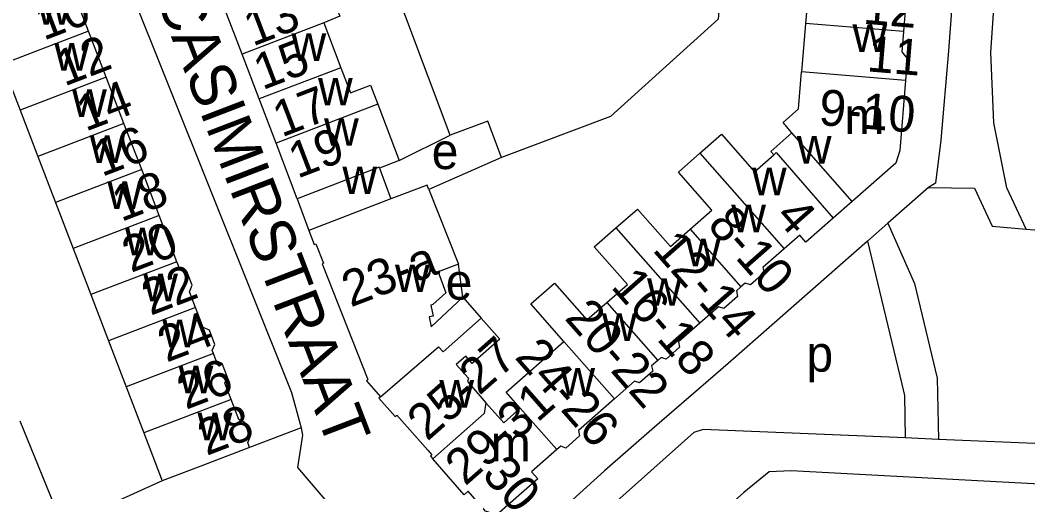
# Model space of a CAD drawing. Extents: x 159261 to 160849, y 382514 to 384534.
# Drawn here: x 160454.6 to 160566.8, y 383035.1 to 383087.7 of the extents above; entities that cross this region are included whole.
import ezdxf

# ---------------------------------------------------------------- set-up
doc = ezdxf.new("R2010")
doc.units = 0
for name, color, linetype in [('BLT_Basislijn', 7, 'Continuous'), ('BLT_Bebouwing', 7, 'Continuous'), ('BLT_Centroide', 7, 'Continuous'), ('BLT_Huisnummer', 7, 'Continuous'), ('BLT_Huisnummer_ tussenligend', 7, 'Continuous'), ('BLT_Huisnummer_reeks', 7, 'Continuous'), ('BLT_Onderdoorgang_en_onderverdeling', 7, 'Continuous'), ('BLT_Onderverdeling_panden', 7, 'Continuous'), ('BLT_Straatnaam', 7, 'Continuous')]:
    doc.layers.add(name, color=color, linetype=linetype)

msp = doc.modelspace()

# ---------------------------------------------------------------- linework, layer by layer
at = {"layer": 'BLT_Basislijn'}
for p, q in [((160508.19, 383072.37), (160500.11, 383068.8)), ((160555.78, 383069.02), (160551.26, 383065.05)), ((160551.26, 383065.05), (160548.97, 383063.04)), ((160548.97, 383063.04), (160533.74, 383049.66)), ((160548.97, 383063.04), (160552.8, 383047.1)), ((160503.9, 383056.8), (160503.42, 383060.48)), ((160556.75, 383047.78), (160556.9, 383040.95)), ((160485.89, 383042.23), (160480.15, 383040.05)), ((160511.97, 383026.01), (160529.65, 383041.71)), ((160556.9, 383040.95), (160553.18, 383041.11)), ((160572.17, 383040.3), (160556.9, 383040.95)), ((160470.41, 383036.32), (160461.76, 383032.43))]:
    msp.add_line(p, q, dxfattribs=at)
for points in [[(160566.55, 383115.58), (160561.59, 383105.95), (160559.79, 383108.24), (160558.01, 383084.24), (160557.16, 383074.29), (160556.55, 383069.51), (160555.78, 383069.02)], [(160457.54, 383114.26), (160484.8, 383046.16), (160485.89, 383042.23)], [(160566.67, 383064.38), (160564.49, 383068.98), (160563.07, 383076.22), (160562.71, 383084.05), (160563.19, 383091.18)], [(160496.82, 383072.03), (160502.5, 383074.84)], [(160555.78, 383069.02), (160560.89, 383068.95), (160562.87, 383064.7), (160566.67, 383064.38)], [(160566.67, 383064.38), (160571.23, 383063.99), (160578.31, 383067.82), (160580.88, 383065.6)], [(160551.26, 383065.05), (160554.23, 383058.32), (160556.75, 383047.78)], [(160533.74, 383049.66), (160532.6, 383048.66), (160525.27, 383042.3)], [(160552.8, 383047.1), (160553.09, 383045.85), (160553.18, 383041.11)], [(160461.76, 383032.43), (160459.17, 383031.75), (160454.58, 383042.97)], [(160485.89, 383042.23), (160486.02, 383041.43), (160485.48, 383037.83), (160489.14, 383033.52)], [(160525.27, 383042.3), (160519.68, 383037.46), (160509.78, 383028.47)], [(160553.18, 383041.11), (160530.67, 383042.07), (160529.65, 383041.71)], [(160575.75, 382985.56), (160578.79, 382987.66), (160580.5, 382989.83), (160581.01, 382990.93), (160582.15, 382995.6), (160584.06, 383026.99), (160583.92, 383030.62), (160582.65, 383032.85), (160580.64, 383034.38), (160579.05, 383035.07), (160575.81, 383035.54), (160540.48, 383037.46), (160538.04, 383037.35), (160535.22, 383035.04), (160500, 383003.6), (160396.88, 382912.71)]]:
    msp.add_lwpolyline(points, dxfattribs=at)
at = {"layer": 'BLT_Bebouwing'}
for p, q in [((160542.53, 383092.62), (160542.09, 383087.3)), ((160462.21, 383086.43), (160460.24, 383091.57)), ((160479.3, 383083.89), (160477.38, 383088.9)), ((160464.18, 383081.3), (160462.21, 383086.43)), ((160488.4, 383087.38), (160490.32, 383082.36)), ((160542.09, 383087.3), (160541.64, 383081.89)), ((160481.22, 383078.88), (160479.3, 383083.89)), ((160452.62, 383082.76), (160454.59, 383077.62)), ((160466.15, 383076.16), (160464.18, 383081.3)), ((160483.1, 383073.97), (160481.22, 383078.88)), ((160454.59, 383077.62), (160456.55, 383072.48)), ((160468.12, 383071.03), (160466.15, 383076.16)), ((160485.45, 383067.77), (160483.1, 383073.97)), ((160456.55, 383072.48), (160458.52, 383067.35)), ((160496.82, 383072.03), (160494.6, 383071.18)), ((160470.08, 383065.89), (160468.12, 383071.03)), ((160494.6, 383071.18), (160495.89, 383067.75)), ((160500.11, 383068.8), (160503.42, 383060.48)), ((160458.52, 383067.35), (160460.49, 383062.21)), ((160485.45, 383067.77), (160486.73, 383064.24)), ((160547.27, 383067.45), (160545.17, 383065.6)), ((160472.05, 383060.75), (160470.08, 383065.89)), ((160460.49, 383062.21), (160462.46, 383057.08)), ((160462.46, 383057.08), (160464.42, 383051.94)), ((160503.9, 383056.8), (160505.96, 383054.46)), ((160464.42, 383051.94), (160466.39, 383046.8)), ((160466.39, 383046.8), (160468.36, 383041.67)), ((160468.36, 383041.67), (160470.41, 383036.32))]:
    msp.add_line(p, q, dxfattribs=at)
for points in [[(160502.5, 383074.84), (160487.78, 383114.02), (160488.49, 383114.71)], [(160510.72, 383112.95), (160533.2, 383111.16), (160534.19, 383109.88), (160532.36, 383087.77), (160520.34, 383076.94), (160508.19, 383072.37)], [(160486.48, 383092.39), (160488.27, 383093.1), (160490.18, 383088.11), (160488.4, 383087.38)], [(160554.12, 383091.66), (160553.93, 383089.31), (160553.18, 383088.67), (160552.99, 383086.4)], [(160552.99, 383086.4), (160552.8, 383084.13), (160553.42, 383083.39), (160553.22, 383080.93)], [(160490.32, 383082.36), (160491.4, 383079.56), (160493.61, 383080.41), (160494.42, 383078.31)], [(160540.57, 383075.12), (160539.58, 383076.26), (160541.29, 383077.77), (160541.64, 383081.89)], [(160553.22, 383080.93), (160552.57, 383073.13), (160552.15, 383071.74), (160547.27, 383067.45)], [(160494.42, 383078.31), (160496.82, 383072.03)], [(160508.19, 383072.37), (160506.67, 383076.41), (160502.5, 383074.84)], [(160538.53, 383072.67), (160538.22, 383073.03), (160540.57, 383075.12)], [(160530.32, 383072.83), (160532.72, 383074.95), (160536.39, 383070.78), (160538.53, 383072.67)], [(160529.21, 383064.36), (160531.63, 383066.49), (160527.92, 383070.72), (160530.32, 383072.83)], [(160500.11, 383068.8), (160500, 383069.07), (160499.92, 383069.29), (160495.89, 383067.75)], [(160520.95, 383064.51), (160523.35, 383066.62), (160527.03, 383062.44), (160529.21, 383064.36)], [(160545.17, 383065.6), (160542.13, 383062.94), (160541.44, 383063.72), (160539.69, 383062.18)], [(160486.73, 383064.24), (160487.34, 383062.68), (160487.54, 383062.75), (160488.38, 383060.57), (160488.24, 383060.51), (160493.33, 383047.62), (160493.16, 383047.46), (160494.72, 383045.68)], [(160519.94, 383056.21), (160522.23, 383058.22), (160518.55, 383062.4), (160520.95, 383064.51)], [(160539.69, 383062.18), (160537.34, 383060.11), (160537.46, 383059.5), (160535.95, 383058.16), (160535.35, 383058.36), (160534.87, 383057.94)], [(160474.11, 383055.65), (160473.44, 383057.4), (160473.76, 383058.12), (160473.17, 383059.65), (160472.33, 383060.03), (160472.05, 383060.75)], [(160503.42, 383060.48), (160501.14, 383059.62), (160502.02, 383057.27), (160500.57, 383055.97), (160500.34, 383055.92), (160500.58, 383054.69), (160500.14, 383054.6), (160500.36, 383053.5), (160503.9, 383056.8)], [(160515.15, 383051.86), (160511.47, 383056.04), (160514.11, 383058.37), (160517.72, 383054.26), (160519.94, 383056.21)], [(160534.87, 383057.94), (160534.38, 383057.51), (160534.51, 383056.89), (160532.97, 383055.53), (160532.39, 383055.73), (160530.3, 383053.89)], [(160476.11, 383050.53), (160475.98, 383050.86), (160476.27, 383051.51), (160475.66, 383053.11), (160474.96, 383053.42), (160474.11, 383055.65)], [(160505.96, 383054.46), (160508.02, 383052.12), (160504.94, 383049.42), (160504.22, 383050.24), (160503.17, 383049.31), (160504.54, 383047.76), (160504.41, 383047.39), (160506.48, 383045.04)], [(160530.3, 383053.89), (160527.93, 383051.81), (160528.05, 383051.21), (160526.57, 383049.9), (160526.01, 383050.09), (160525.62, 383049.76)], [(160510.3, 383044.44), (160508.74, 383046.21), (160515.15, 383051.86)], [(160478.08, 383045.4), (160477.39, 383047.21), (160477.68, 383047.85), (160477.08, 383049.4), (160476.43, 383049.69), (160476.11, 383050.53)], [(160525.62, 383049.76), (160524.93, 383049.15), (160525.05, 383048.55), (160523.57, 383047.24), (160523.01, 383047.43), (160520.78, 383045.46)], [(160480.15, 383040.05), (160479.93, 383040.62), (160480.23, 383041.3), (160479.63, 383042.85), (160478.94, 383043.16), (160478.08, 383045.4)], [(160494.72, 383045.68), (160494.56, 383045.54), (160496.37, 383043.49), (160496.56, 383043.66), (160500, 383039.74), (160500.46, 383039.23), (160500.28, 383039.08), (160500.55, 383038.77)], [(160506.48, 383045.04), (160508.45, 383042.81), (160510.3, 383044.44)], [(160520.78, 383045.46), (160516.78, 383041.95), (160516.91, 383041.34), (160515.38, 383039.99), (160514.8, 383040.19), (160514.37, 383039.81)], [(160480.15, 383040.05), (160475.48, 383038.26), (160470.41, 383036.32)], [(160514.37, 383039.81), (160511.56, 383037.34), (160512.24, 383036.56), (160507.68, 383032.55)], [(160507.68, 383032.55), (160506.43, 383032.97), (160504.5, 383035.17), (160504.06, 383034.78), (160500.55, 383038.77)]]:
    msp.add_lwpolyline(points, dxfattribs=at)
at = {"layer": 'BLT_Onderdoorgang_en_onderverdeling'}
for p, q in [((160538.53, 383072.67), (160538.79, 383072.9)), ((160538.79, 383072.9), (160545.17, 383065.6))]:
    msp.add_line(p, q, dxfattribs=at)
for points in [[(160547.27, 383067.45), (160540.57, 383075.12)], [(160494.6, 383071.18), (160494.57, 383071.27), (160485.45, 383067.77)]]:
    msp.add_lwpolyline(points, dxfattribs=at)
at = {"layer": 'BLT_Onderverdeling_panden'}
for p, q in [((160462.21, 383086.43), (160452.62, 383082.76)), ((160488.4, 383087.38), (160479.3, 383083.89)), ((160552.99, 383086.4), (160542.09, 383087.3)), ((160490.32, 383082.36), (160481.22, 383078.88)), ((160553.22, 383080.93), (160541.64, 383081.89)), ((160464.18, 383081.3), (160454.59, 383077.62)), ((160494.42, 383078.31), (160483.1, 383073.97)), ((160466.15, 383076.16), (160456.55, 383072.48)), ((160530.32, 383072.83), (160539.69, 383062.18)), ((160468.12, 383071.03), (160458.52, 383067.35)), ((160495.89, 383067.75), (160486.73, 383064.24)), ((160470.08, 383065.89), (160460.49, 383062.21)), ((160520.95, 383064.51), (160530.3, 383053.89)), ((160529.21, 383064.36), (160534.87, 383057.94)), ((160472.05, 383060.75), (160462.46, 383057.08)), ((160519.94, 383056.21), (160525.62, 383049.76)), ((160474.11, 383055.65), (160464.42, 383051.94)), ((160515.15, 383051.86), (160520.78, 383045.46)), ((160476.11, 383050.53), (160466.39, 383046.8)), ((160478.08, 383045.4), (160468.36, 383041.67)), ((160510.3, 383044.44), (160514.37, 383039.81))]:
    msp.add_line(p, q, dxfattribs=at)
for points in [[(160494.72, 383045.68), (160501.19, 383051.28), (160501.7, 383050.7), (160505.96, 383054.46)], [(160506.48, 383045.04), (160506.29, 383043.83), (160500.55, 383038.77)]]:
    msp.add_lwpolyline(points, dxfattribs=at)

# ---------------------------------------------------------------- texts
at = {"layer": 'BLT_Centroide'}
for s, p in [('w', (160456.43, 383087.16)), ('w', (160547.31, 383084.12)), ('w', (160484.81, 383083.12)), ('w', (160458.4, 383082.03)), ('w', (160487.77, 383078.16)), ('w', (160460.37, 383076.88)), ('m', (160546.41, 383074.98)), ('w', (160488.44, 383073.66)), ('w', (160462.34, 383071.75)), ('e', (160500.43, 383071.07)), ('w', (160541.11, 383071.69)), ('w', (160490.48, 383068.28)), ('w', (160536.11, 383068.15)), ('w', (160464.3, 383066.62)), ('w', (160533.8, 383064.02)), ('w', (160466.27, 383061.47)), ('w', (160528.76, 383060.25)), ('w', (160468.29, 383056.34)), ('w', (160496.34, 383057.36)), ('e', (160501.99, 383056.52)), ('w', (160524.42, 383055.84)), ('w', (160519.41, 383051.91)), ('w', (160470.42, 383051.22)), ('p', (160542.18, 383048.5)), ('w', (160472.23, 383046.09)), ('w', (160514.77, 383045.84)), ('w', (160501.28, 383044.48)), ('w', (160474.35, 383040.84)), ('m', (160507.01, 383038.5))]:
    msp.add_text(s, height=4, dxfattribs=at).set_placement(p)
at = {"layer": 'BLT_Huisnummer'}
for s, rotation, p in [('12', 355.2576, (160548.42, 383087.28)), ('12', 20.9639, (160459.5, 383080.25)), ('15', 20.9636, (160481.58, 383079.84)), ('11', 355.2531, (160548.84, 383081.97)), ('16', 20.9659, (160463.68, 383070.18)), ('20', 20.964, (160466.93, 383059.49)), ('24', 20.9676, (160470.89, 383049.49)), ('28', 20.9663, (160475.34, 383039.1))]:
    msp.add_text(s, height=4, rotation=rotation, dxfattribs=at).set_placement(p)
at = {"layer": 'BLT_Huisnummer_ tussenligend'}
for s, rotation, p in [('10', 20.9659, (160457.2, 383085.36)), ('13', 20.962, (160480.49, 383084.71)), ('14', 20.9639, (160461.87, 383075.22)), ('17', 20.9636, (160483.72, 383074.58)), ('19', 20.961, (160485.47, 383069.98)), ('18', 20.9659, (160465.83, 383065.16)), ('22', 20.964, (160469.1, 383054.71)), ('26', 20.9676, (160473.04, 383044.23))]:
    msp.add_text(s, height=4, rotation=rotation, dxfattribs=at).set_placement(p)
at = {"layer": 'BLT_Huisnummer_reeks'}
for s, rotation, p in [('9-10', 355.2576, (160543.47, 383076)), ('8-10', 311.3497, (160531.02, 383064.76)), ('4', 311.3535, (160538.57, 383065.7)), ('12-14', 311.353, (160524.93, 383062.04)), ('23-a', 20.9634, (160491.4, 383055.64)), ('16-18', 311.3581, (160520.3, 383057.92)), ('20-22', 311.3581, (160515.14, 383054.41)), ('25-27', 41.3484, (160499.93, 383040.67)), ('24-26', 311.3535, (160509.58, 383050.06)), ('29-31', 41.343, (160504.16, 383035.68)), ('30', 311.3581, (160505.9, 383036.96))]:
    msp.add_text(s, height=4, rotation=rotation, dxfattribs=at).set_placement(p)
at = {"layer": 'BLT_Straatnaam'}
msp.add_text('HENDRIK CASIMIRSTRAAT', height=4.9999, rotation=290.9651, dxfattribs=at).set_placement((160458.21, 383120.2))

doc.saveas('drawing.dxf')
